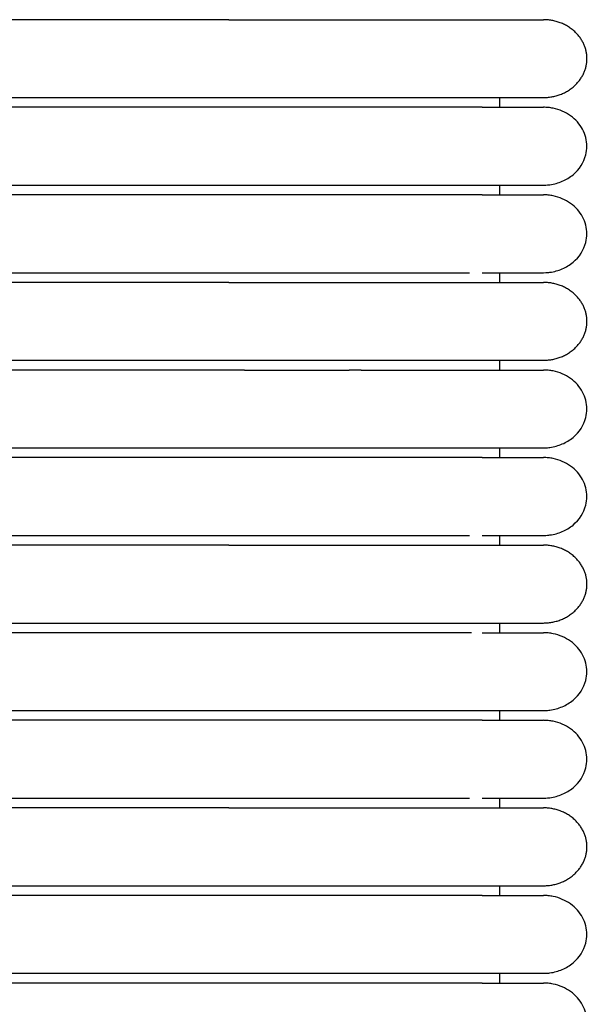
# Model space of a CAD drawing. Header units: millimetres. Extents: x -31695 to -19845, y -5614 to 7253.
# Tile 266 of 432: x -27570 to -27541, y 4860 to 4911. Entities that reach past the tile are written whole.
import ezdxf

# ---------------------------------------------------------------- set-up
doc = ezdxf.new("R2010")
doc.units = ezdxf.units.MM
doc.layers.add('2d', color=7, linetype='Continuous', true_color=0x000000)

msp = doc.modelspace()

# ---------------------------------------------------------------- linework, layer by layer
at = {"layer": '2d', "linetype": 'Continuous', "lineweight": -3}
for points, degree in [([(-27559.349, 4910.88), (-27569.288, 4910.88), (-27579.226, 4910.88)], 2), ([(-27579.226, 4906.82), (-27569.288, 4906.82), (-27559.349, 4906.82)], 2), ([(-27545.226, 4906.313), (-27545.226, 4906.566), (-27545.226, 4906.82)], 2), ([(-27546.155, 4906.312), (-27562.69, 4906.312), (-27579.226, 4906.312)], 2), ([(-27579.226, 4902.253), (-27568.803, 4902.253), (-27558.38, 4902.253)], 2), ([(-27545.226, 4901.745), (-27545.226, 4901.999), (-27545.226, 4902.253)], 2), ([(-27542.959, 4902.253), (-27542.959, 4902.253), (-27542.959, 4902.253), (-27542.96, 4902.253)], 3), ([(-27546.155, 4901.745), (-27562.69, 4901.745), (-27579.226, 4901.745)], 2), ([(-27579.226, 4897.685), (-27569.288, 4897.685), (-27559.349, 4897.685)], 2), ([(-27559.349, 4897.178), (-27569.288, 4897.178), (-27579.226, 4897.178)], 2), ([(-27545.226, 4897.178), (-27545.226, 4897.431), (-27545.226, 4897.685)], 2), ([(-27579.226, 4893.118), (-27569.288, 4893.118), (-27559.349, 4893.118)], 2), ([(-27545.226, 4892.61), (-27545.226, 4892.864), (-27545.226, 4893.118)], 2), ([(-27558.529, 4892.61), (-27568.878, 4892.61), (-27579.226, 4892.61)], 2), ([(-27552.463, 4892.61), (-27552.665, 4892.61), (-27552.869, 4892.61), (-27553.076, 4892.61)], 3), ([(-27579.226, 4888.55), (-27568.945, 4888.55), (-27558.664, 4888.55)], 2), ([(-27545.226, 4888.043), (-27545.226, 4888.297), (-27545.226, 4888.551)], 2), ([(-27546.155, 4888.043), (-27562.69, 4888.043), (-27579.226, 4888.043)], 2), ([(-27579.226, 4883.983), (-27569.288, 4883.983), (-27559.349, 4883.983)], 2), ([(-27545.226, 4883.476), (-27545.226, 4883.729), (-27545.226, 4883.983)], 2), ([(-27559.349, 4883.476), (-27569.288, 4883.476), (-27579.226, 4883.476)], 2), ([(-27579.226, 4879.416), (-27569.288, 4879.416), (-27559.349, 4879.416)], 2), ([(-27545.226, 4878.908), (-27545.226, 4879.162), (-27545.226, 4879.416)], 2), ([(-27546.707, 4878.908), (-27562.967, 4878.908), (-27579.226, 4878.908)], 2), ([(-27579.226, 4874.848), (-27569.288, 4874.848), (-27559.349, 4874.848)], 2), ([(-27545.226, 4874.341), (-27545.226, 4874.595), (-27545.226, 4874.849)], 2), ([(-27546.155, 4874.341), (-27562.69, 4874.341), (-27579.226, 4874.341)], 2), ([(-27579.226, 4870.281), (-27569.288, 4870.281), (-27559.349, 4870.281)], 2), ([(-27545.226, 4869.774), (-27545.226, 4870.027), (-27545.226, 4870.281)], 2), ([(-27559.349, 4869.774), (-27569.288, 4869.774), (-27579.226, 4869.774)], 2), ([(-27579.226, 4865.714), (-27569.288, 4865.714), (-27559.349, 4865.714)], 2), ([(-27545.226, 4865.206), (-27545.226, 4865.46), (-27545.226, 4865.714)], 2), ([(-27546.155, 4865.206), (-27562.69, 4865.206), (-27579.226, 4865.206)], 2), ([(-27579.226, 4861.146), (-27562.69, 4861.146), (-27546.154, 4861.146)], 2), ([(-27545.226, 4860.639), (-27545.226, 4860.893), (-27545.226, 4861.146)], 2), ([(-27546.155, 4860.639), (-27562.69, 4860.639), (-27579.226, 4860.639)], 2)]:
    msp.add_open_spline(points, degree=degree, dxfattribs=at)
for points, weights, knots in [([(-27559.349, 4910.88), (-27553.715, 4910.88), (-27549.732, 4910.88), (-27547.068, 4910.88), (-27546.154, 4910.88)], [1, 0.853553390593, 0.853553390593, 0.853553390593, 0.919067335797], [0, 0, 0, 9.941125, 9.941125, 16.590224, 16.590224, 16.590224]), ([(-27542.96, 4906.82), (-27540.693, 4906.82), (-27540.693, 4908.85), (-27540.693, 4910.88), (-27542.96, 4910.88)], [1, 0.707106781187, 1, 0.707106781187, 1], [0, 0, 0, 1.570796, 1.570796, 3.141593, 3.141593, 3.141593]), ([(-27559.349, 4906.82), (-27553.715, 4906.82), (-27549.732, 4906.82), (-27547.068, 4906.82), (-27546.154, 4906.82)], [1, 0.853553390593, 0.853553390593, 0.853553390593, 0.919067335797], [0, 0, 0, 9.941125, 9.941125, 16.590224, 16.590224, 16.590224]), ([(-27559.349, 4897.178), (-27553.715, 4897.178), (-27549.732, 4897.178), (-27547.068, 4897.178), (-27546.154, 4897.178)], [1, 0.853553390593, 0.853553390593, 0.853553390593, 0.919067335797], [0, 0, 0, 9.941125, 9.941125, 16.590224, 16.590224, 16.590224]), ([(-27542.96, 4893.118), (-27540.693, 4893.118), (-27540.693, 4895.148), (-27540.693, 4897.178), (-27542.96, 4897.178)], [1, 0.707106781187, 1, 0.707106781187, 1], [0, 0, 0, 1.570796, 1.570796, 3.141593, 3.141593, 3.141593]), ([(-27559.349, 4893.118), (-27553.715, 4893.118), (-27549.732, 4893.118), (-27547.068, 4893.118), (-27546.154, 4893.118)], [1, 0.853553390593, 0.853553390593, 0.853553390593, 0.919067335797], [0, 0, 0, 9.941125, 9.941125, 16.590224, 16.590224, 16.590224]), ([(-27559.349, 4883.476), (-27553.715, 4883.476), (-27549.732, 4883.476), (-27547.068, 4883.476), (-27546.154, 4883.476)], [1, 0.853553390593, 0.853553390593, 0.853553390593, 0.919067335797], [0, 0, 0, 9.941125, 9.941125, 16.590224, 16.590224, 16.590224]), ([(-27542.96, 4879.416), (-27540.693, 4879.416), (-27540.693, 4881.446), (-27540.693, 4883.476), (-27542.96, 4883.476)], [1, 0.707106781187, 1, 0.707106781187, 1], [0, 0, 0, 1.570796, 1.570796, 3.141593, 3.141593, 3.141593]), ([(-27559.349, 4879.416), (-27553.715, 4879.416), (-27549.732, 4879.416), (-27547.068, 4879.416), (-27546.154, 4879.416)], [1, 0.853553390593, 0.853553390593, 0.853553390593, 0.919067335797], [0, 0, 0, 9.941125, 9.941125, 16.590224, 16.590224, 16.590224]), ([(-27559.349, 4869.774), (-27553.715, 4869.774), (-27549.732, 4869.774), (-27547.068, 4869.774), (-27546.154, 4869.774)], [1, 0.853553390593, 0.853553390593, 0.853553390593, 0.919067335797], [0, 0, 0, 9.941125, 9.941125, 16.590224, 16.590224, 16.590224]), ([(-27542.96, 4865.714), (-27540.693, 4865.714), (-27540.693, 4867.744), (-27540.693, 4869.774), (-27542.96, 4869.774)], [1, 0.707106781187, 1, 0.707106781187, 1], [0, 0, 0, 1.570796, 1.570796, 3.141593, 3.141593, 3.141593]), ([(-27559.349, 4865.714), (-27553.715, 4865.714), (-27549.732, 4865.714), (-27547.068, 4865.714), (-27546.154, 4865.714)], [1, 0.853553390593, 0.853553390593, 0.853553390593, 0.919067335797], [0, 0, 0, 9.941125, 9.941125, 16.590224, 16.590224, 16.590224])]:
    msp.add_rational_spline(points, weights, degree=2, knots=knots, dxfattribs=at)
for points in [[(-27546.154, 4910.88), (-27542.96, 4910.88), (-27542.96, 4910.88)], [(-27546.154, 4906.82), (-27542.96, 4906.82), (-27542.96, 4906.82)], [(-27546.154, 4897.178), (-27542.96, 4897.178), (-27542.96, 4897.178)], [(-27546.154, 4893.118), (-27542.96, 4893.118), (-27542.96, 4893.118)], [(-27546.154, 4883.476), (-27542.96, 4883.476), (-27542.96, 4883.476)], [(-27546.154, 4879.416), (-27542.96, 4879.416), (-27542.96, 4879.416)], [(-27546.154, 4869.774), (-27542.96, 4869.774), (-27542.96, 4869.774)], [(-27546.154, 4865.714), (-27542.96, 4865.714), (-27542.96, 4865.714)]]:
    msp.add_rational_spline(points, [0.919067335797, 0.951503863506, 1], degree=2, dxfattribs=at)
for points, knots in [([(-27546.155, 4906.313), (-27545.378, 4906.313), (-27544.742, 4906.313), (-27544.25, 4906.313), (-27543.83, 4906.313), (-27543.514, 4906.313), (-27543.301, 4906.313), (-27543.087, 4906.313), (-27542.975, 4906.313), (-27542.96, 4906.313)], [0, 0, 0, 0, 8.649968, 8.649968, 8.649968, 15.950267, 15.950267, 15.950267, 23.144583, 23.144583, 23.144583, 23.144583]), ([(-27542.959, 4902.253), (-27542.771, 4902.259), (-27542.696, 4902.265), (-27542.622, 4902.275), (-27542.398, 4902.306), (-27542.18, 4902.366), (-27541.976, 4902.454), (-27541.772, 4902.541), (-27541.583, 4902.656), (-27541.417, 4902.794), (-27541.086, 4903.07), (-27540.85, 4903.436), (-27540.749, 4903.831), (-27540.674, 4904.127), (-27540.674, 4904.438), (-27540.75, 4904.734), (-27540.825, 4905.03), (-27540.976, 4905.311), (-27541.187, 4905.548), (-27541.399, 4905.786), (-27541.671, 4905.98), (-27541.976, 4906.112), (-27542.129, 4906.177), (-27542.29, 4906.228), (-27542.455, 4906.262), (-27542.538, 4906.278), (-27542.622, 4906.291), (-27542.748, 4906.304), (-27542.79, 4906.307), (-27542.864, 4906.31), (-27542.928, 4906.312), (-27542.96, 4906.313)], [23.445617, 23.445617, 23.445617, 23.445617, 23.445775, 23.445775, 23.445775, 24.046228, 24.046228, 24.046228, 24.647046, 24.647046, 24.647046, 25.861344, 25.861344, 25.861344, 26.766912, 26.766912, 26.766912, 27.671828, 27.671828, 27.671828, 28.577104, 28.577104, 28.577104, 29.026849, 29.026849, 29.026849, 29.26629, 29.26629, 29.386003, 29.386003, 29.475729, 29.475729, 29.475729, 29.475729]), ([(-27558.38, 4902.253), (-27558.247, 4902.253), (-27558.113, 4902.253), (-27557.98, 4902.253), (-27557.752, 4902.253), (-27557.525, 4902.253), (-27557.298, 4902.253), (-27557.071, 4902.253), (-27556.845, 4902.253), (-27556.62, 4902.253), (-27556.395, 4902.253), (-27556.171, 4902.253), (-27555.948, 4902.253), (-27555.726, 4902.253), (-27555.504, 4902.253), (-27555.284, 4902.253), (-27555.257, 4902.253), (-27555.229, 4902.253), (-27555.12, 4902.253), (-27555.065, 4902.253), (-27555.01, 4902.253), (-27554.956, 4902.253), (-27554.847, 4902.253), (-27554.738, 4902.253), (-27554.63, 4902.253), (-27554.413, 4902.253), (-27554.199, 4902.253), (-27553.987, 4902.253), (-27553.774, 4902.253), (-27553.565, 4902.253), (-27553.359, 4902.253), (-27553.153, 4902.253), (-27552.951, 4902.253), (-27552.752, 4902.253), (-27552.553, 4902.253), (-27552.358, 4902.253), (-27552.167, 4902.253), (-27551.976, 4902.253), (-27551.788, 4902.253), (-27551.605, 4902.253), (-27551.421, 4902.253), (-27551.242, 4902.253), (-27551.066, 4902.253), (-27550.891, 4902.253), (-27550.719, 4902.253), (-27550.552, 4902.253), (-27550.385, 4902.253), (-27550.222, 4902.253), (-27550.063, 4902.253), (-27549.906, 4902.253), (-27549.751, 4902.253), (-27549.548, 4902.253), (-27549.53, 4902.253), (-27549.513, 4902.253), (-27549.391, 4902.253), (-27549.356, 4902.253), (-27549.322, 4902.253), (-27549.185, 4902.253), (-27549.151, 4902.253), (-27549.117, 4902.253), (-27548.982, 4902.253), (-27548.949, 4902.253), (-27548.916, 4902.253), (-27548.784, 4902.253), (-27548.719, 4902.253), (-27548.654, 4902.253), (-27548.59, 4902.253), (-27548.526, 4902.253), (-27548.463, 4902.253), (-27548.401, 4902.253), (-27548.339, 4902.253), (-27548.277, 4902.253), (-27548.216, 4902.253), (-27548.186, 4902.253), (-27548.156, 4902.253), (-27548.037, 4902.253), (-27547.977, 4902.253), (-27547.919, 4902.253), (-27547.862, 4902.253), (-27547.805, 4902.253), (-27547.748, 4902.253), (-27547.646, 4902.253), (-27547.645, 4902.253), (-27547.643, 4902.253), (-27547.529, 4902.253), (-27547.503, 4902.253), (-27547.476, 4902.253), (-27547.372, 4902.253), (-27547.359, 4902.253), (-27547.346, 4902.253), (-27547.22, 4902.253), (-27547.208, 4902.253), (-27547.195, 4902.253), (-27547.075, 4902.253), (-27547.063, 4902.253), (-27547.051, 4902.253), (-27546.936, 4902.253), (-27546.93, 4902.253), (-27546.925, 4902.253), (-27546.81, 4902.253), (-27546.587, 4902.253), (-27546.395, 4902.253), (-27546.154, 4902.253)], [2.614507, 2.614507, 2.614507, 2.614507, 2.969128, 2.969128, 2.969128, 3.575823, 3.575823, 3.575823, 4.183518, 4.183518, 4.183518, 4.792107, 4.792107, 4.792107, 5.4015, 5.4015, 5.4015, 5.55395, 5.55395, 5.55395, 5.706445, 5.706445, 5.706445, 6.011577, 6.011577, 6.011577, 6.622424, 6.622424, 6.622424, 7.232386, 7.232386, 7.232386, 7.836703, 7.836703, 7.836703, 8.435689, 8.435689, 8.435689, 9.029405, 9.029405, 9.029405, 9.617782, 9.617782, 9.617782, 10.200699, 10.200699, 10.200699, 10.777946, 10.777946, 10.777946, 11.416265, 11.416265, 11.416265, 11.617951, 11.617951, 11.617951, 11.888494, 11.888494, 11.888494, 12.160852, 12.160852, 12.160852, 12.434976, 12.434976, 12.434976, 12.710825, 12.710825, 12.710825, 12.988358, 12.988358, 12.988358, 13.267535, 13.267535, 13.267535, 13.548326, 13.548326, 13.548326, 13.830708, 13.830708, 13.830708, 14.1948, 14.1948, 14.1948, 14.400162, 14.400162, 14.400162, 14.687209, 14.687209, 14.687209, 14.975798, 14.975798, 14.975798, 15.265933, 15.265933, 15.265933, 15.557628, 15.557628, 15.557628, 15.837118, 15.837118, 15.837118, 17.360492, 17.360492, 17.360492, 17.360492]), ([(-27546.154, 4902.253), (-27545.38, 4902.253), (-27544.743, 4902.253), (-27544.249, 4902.253), (-27543.83, 4902.253), (-27543.514, 4902.253), (-27543.3, 4902.253), (-27543.087, 4902.253), (-27542.975, 4902.253), (-27542.96, 4902.253)], [0, 0, 0, 0, 8.585632, 8.585632, 8.585632, 15.831632, 15.831632, 15.831632, 22.972437, 22.972437, 22.972437, 22.972437]), ([(-27546.155, 4901.745), (-27545.378, 4901.745), (-27544.742, 4901.745), (-27544.25, 4901.745), (-27543.83, 4901.745), (-27543.514, 4901.745), (-27543.301, 4901.745), (-27543.087, 4901.745), (-27542.975, 4901.745), (-27542.96, 4901.745)], [0, 0, 0, 0, 8.649968, 8.649968, 8.649968, 15.950267, 15.950267, 15.950267, 23.144583, 23.144583, 23.144583, 23.144583]), ([(-27542.959, 4897.685), (-27542.771, 4897.691), (-27542.696, 4897.698), (-27542.622, 4897.708), (-27542.398, 4897.738), (-27542.18, 4897.799), (-27541.976, 4897.886), (-27541.772, 4897.974), (-27541.583, 4898.089), (-27541.417, 4898.227), (-27541.086, 4898.502), (-27540.85, 4898.869), (-27540.749, 4899.263), (-27540.674, 4899.559), (-27540.674, 4899.871), (-27540.75, 4900.167), (-27540.825, 4900.463), (-27540.976, 4900.744), (-27541.187, 4900.981), (-27541.399, 4901.218), (-27541.671, 4901.412), (-27541.976, 4901.544), (-27542.129, 4901.61), (-27542.29, 4901.66), (-27542.455, 4901.694), (-27542.538, 4901.711), (-27542.622, 4901.724), (-27542.748, 4901.737), (-27542.79, 4901.74), (-27542.864, 4901.743), (-27542.928, 4901.744), (-27542.96, 4901.745)], [23.445641, 23.445641, 23.445641, 23.445641, 23.445783, 23.445783, 23.445783, 24.046235, 24.046235, 24.046235, 24.647052, 24.647052, 24.647052, 25.861349, 25.861349, 25.861349, 26.766916, 26.766916, 26.766916, 27.671831, 27.671831, 27.671831, 28.577105, 28.577105, 28.577105, 29.026849, 29.026849, 29.026849, 29.26629, 29.26629, 29.386004, 29.386004, 29.475729, 29.475729, 29.475729, 29.475729]), ([(-27559.349, 4897.685), (-27559.121, 4897.685), (-27558.891, 4897.685), (-27558.664, 4897.685), (-27558.436, 4897.685), (-27558.208, 4897.685), (-27557.98, 4897.685), (-27557.752, 4897.685), (-27557.525, 4897.685), (-27557.298, 4897.685), (-27557.071, 4897.685), (-27556.845, 4897.685), (-27556.62, 4897.685), (-27556.395, 4897.685), (-27556.171, 4897.685), (-27555.948, 4897.685), (-27555.726, 4897.685), (-27555.504, 4897.685), (-27555.284, 4897.685), (-27555.257, 4897.685), (-27555.229, 4897.685), (-27555.12, 4897.685), (-27555.065, 4897.685), (-27555.01, 4897.685), (-27554.956, 4897.685), (-27554.847, 4897.685), (-27554.738, 4897.685), (-27554.63, 4897.685), (-27554.413, 4897.685), (-27554.199, 4897.685), (-27553.987, 4897.685), (-27553.774, 4897.685), (-27553.565, 4897.685), (-27553.359, 4897.685), (-27553.153, 4897.685), (-27552.951, 4897.685), (-27552.752, 4897.685), (-27552.553, 4897.685), (-27552.358, 4897.685), (-27552.167, 4897.685), (-27551.976, 4897.685), (-27551.788, 4897.685), (-27551.605, 4897.685), (-27551.421, 4897.685), (-27551.242, 4897.685), (-27551.066, 4897.685), (-27550.891, 4897.685), (-27550.719, 4897.685), (-27550.552, 4897.685), (-27550.385, 4897.685), (-27550.222, 4897.685), (-27550.063, 4897.685), (-27549.905, 4897.685), (-27549.751, 4897.685), (-27549.548, 4897.685), (-27549.53, 4897.685), (-27549.513, 4897.685), (-27549.391, 4897.685), (-27549.356, 4897.685), (-27549.322, 4897.685), (-27549.185, 4897.685), (-27549.151, 4897.685), (-27549.117, 4897.685), (-27548.982, 4897.685), (-27548.949, 4897.685), (-27548.916, 4897.685), (-27548.784, 4897.685), (-27548.719, 4897.685), (-27548.654, 4897.685), (-27548.59, 4897.685), (-27548.526, 4897.685), (-27548.463, 4897.685), (-27548.401, 4897.685), (-27548.339, 4897.685), (-27548.277, 4897.685), (-27548.216, 4897.685), (-27548.186, 4897.685), (-27548.156, 4897.685), (-27548.037, 4897.685), (-27547.977, 4897.685), (-27547.919, 4897.685), (-27547.862, 4897.685), (-27547.805, 4897.685), (-27547.748, 4897.685), (-27546.808, 4897.685)], [0, 0, 0, 0, 0.688874, 0.688874, 0.688874, 1.379115, 1.379115, 1.379115, 2.070613, 2.070613, 2.070613, 2.763252, 2.763252, 2.763252, 3.45691, 3.45691, 3.45691, 4.151484, 4.151484, 4.151484, 4.325243, 4.325243, 4.325243, 4.499054, 4.499054, 4.499054, 4.846837, 4.846837, 4.846837, 5.543068, 5.543068, 5.543068, 6.238291, 6.238291, 6.238291, 6.927079, 6.927079, 6.927079, 7.609792, 7.609792, 7.609792, 8.286498, 8.286498, 8.286498, 8.957118, 8.957118, 8.957118, 9.621515, 9.621515, 9.621515, 10.27945, 10.27945, 10.27945, 11.006992, 11.006992, 11.006992, 11.23687, 11.23687, 11.23687, 11.54523, 11.54523, 11.54523, 11.855658, 11.855658, 11.855658, 12.168099, 12.168099, 12.168099, 12.482506, 12.482506, 12.482506, 12.798833, 12.798833, 12.798833, 13.117033, 13.117033, 13.117033, 13.437073, 13.437073, 13.437073, 13.758926, 13.758926, 13.758926, 14.082568, 14.082568, 14.082568, 14.082568]), ([(-27546.154, 4897.685), (-27545.38, 4897.685), (-27544.743, 4897.685), (-27544.249, 4897.685), (-27543.83, 4897.685), (-27543.514, 4897.685), (-27543.3, 4897.685), (-27543.087, 4897.685), (-27542.975, 4897.685), (-27542.96, 4897.685)], [0, 0, 0, 0, 8.585633, 8.585633, 8.585633, 15.831633, 15.831633, 15.831633, 22.972439, 22.972439, 22.972439, 22.972439]), ([(-27558.529, 4892.61), (-27558.346, 4892.61), (-27557.935, 4892.61), (-27557.297, 4892.61), (-27556.619, 4892.61), (-27555.947, 4892.61), (-27555.477, 4892.61), (-27555.202, 4892.61), (-27555.092, 4892.61), (-27554.901, 4892.61), (-27554.521, 4892.61), (-27554.199, 4892.61), (-27553.774, 4892.61), (-27553.468, 4892.61), (-27553.169, 4892.61), (-27553.075, 4892.61)], [1.574462, 1.574462, 1.574462, 1.574462, 1.615517, 1.6666785, 1.7178401, 1.7690017, 1.8201632, 1.8265584, 1.8329536, 1.845744, 1.8713248, 1.9224864, 1.9224864, 1.9738461, 1.9976505, 1.9976505, 1.9976505, 1.9976505]), ([(-27552.463, 4892.61), (-27552.363, 4892.61), (-27552.072, 4892.61), (-27551.601, 4892.61), (-27551.062, 4892.61), (-27550.548, 4892.61), (-27550.059, 4892.61), (-27549.751, 4892.61), (-27549.599, 4892.61), (-27549.595, 4892.61), (-27549.586, 4892.61), (-27549.57, 4892.61), (-27549.54, 4892.61), (-27549.478, 4892.61), (-27549.391, 4892.61), (-27549.305, 4892.61), (-27549.245, 4892.61), (-27549.211, 4892.61), (-27549.16, 4892.61), (-27549.083, 4892.61), (-27548.983, 4892.61), (-27548.9, 4892.61), (-27548.834, 4892.61), (-27548.735, 4892.61), (-27548.59, 4892.61), (-27548.401, 4892.61), (-27548.247, 4892.61), (-27548.126, 4892.61), (-27548.007, 4892.61), (-27547.862, 4892.61), (-27547.735, 4892.61), (-27547.664, 4892.61), (-27547.647, 4892.61), (-27547.64, 4892.61), (-27547.628, 4892.61), (-27547.611, 4892.61), (-27547.59, 4892.61), (-27547.563, 4892.61), (-27547.516, 4892.61), (-27547.45, 4892.61), (-27547.385, 4892.61), (-27547.334, 4892.61), (-27547.283, 4892.61), (-27547.233, 4892.61), (-27547.19, 4892.61), (-27547.168, 4892.61), (-27547.156, 4892.61), (-27547.126, 4892.61), (-27547.087, 4892.61), (-27547.04, 4892.61), (-27547.011, 4892.61), (-27546.991, 4892.61), (-27546.979, 4892.61), (-27546.962, 4892.61), (-27546.942, 4892.61), (-27546.919, 4892.61), (-27546.905, 4892.61), (-27546.894, 4892.61), (-27546.883, 4892.61), (-27546.872, 4892.61), (-27546.861, 4892.61), (-27546.853, 4892.61), (-27546.845, 4892.61), (-27546.838, 4892.61), (-27546.833, 4892.61), (-27546.827, 4892.61), (-27546.822, 4892.61), (-27546.818, 4892.61), (-27546.816, 4892.61), (-27546.813, 4892.61), (-27546.44, 4892.61), (-27546.155, 4892.61), (-27545.723, 4892.61)], [2.050395, 2.050395, 2.050395, 2.050395, 2.0765655, 2.1279253, 2.179285, 2.2306447, 2.2820044, 2.3333642, 2.3333642, 2.3341195, 2.3348749, 2.3363856, 2.339407, 2.3454498, 2.3575355, 2.3696211, 2.3756639, 2.3786854, 2.3817068, 2.3937924, 2.4058781, 2.4179637, 2.4240066, 2.4300494, 2.4542207, 2.478392, 2.5025633, 2.514649, 2.5267346, 2.5509059, 2.5750772, 2.5811201, 2.5818754, 2.5826308, 2.5841415, 2.5871629, 2.5901843, 2.5932057, 2.5992485, 2.6113342, 2.6234198, 2.6294627, 2.6355055, 2.6475912, 2.653634, 2.6566554, 2.6581661, 2.6596768, 2.6717625, 2.6778053, 2.6838481, 2.6868695, 2.6883802, 2.6898909, 2.6959338, 2.6989552, 2.7019766, 2.7034873, 2.704998, 2.7080194, 2.7095301, 2.7110408, 2.7125515, 2.7140622, 2.7148176, 2.715573, 2.7170837, 2.7174613, 2.717839, 2.7185944, 2.718972, 2.9271344, 2.9271344, 2.9271344, 2.9271344]), ([(-27545.723, 4892.61), (-27545.139, 4892.61), (-27544.648, 4892.61), (-27544.25, 4892.61), (-27543.83, 4892.61), (-27543.514, 4892.61), (-27543.301, 4892.61), (-27543.087, 4892.61), (-27542.975, 4892.61), (-27542.96, 4892.61)], [1.624632, 1.624632, 1.624632, 1.624632, 8.625614, 8.625614, 8.625614, 15.938179, 15.938179, 15.938179, 23.144583, 23.144583, 23.144583, 23.144583]), ([(-27542.959, 4888.551), (-27542.771, 4888.556), (-27542.696, 4888.563), (-27542.622, 4888.573), (-27542.398, 4888.603), (-27542.18, 4888.664), (-27541.976, 4888.752), (-27541.772, 4888.839), (-27541.583, 4888.954), (-27541.417, 4889.092), (-27541.086, 4889.368), (-27540.85, 4889.734), (-27540.749, 4890.129), (-27540.674, 4890.425), (-27540.674, 4890.736), (-27540.75, 4891.032), (-27540.825, 4891.328), (-27540.976, 4891.609), (-27541.187, 4891.846), (-27541.399, 4892.084), (-27541.671, 4892.278), (-27541.976, 4892.409), (-27542.129, 4892.475), (-27542.29, 4892.526), (-27542.455, 4892.56), (-27542.538, 4892.576), (-27542.622, 4892.589), (-27542.748, 4892.602), (-27542.79, 4892.605), (-27542.864, 4892.608), (-27542.928, 4892.61), (-27542.96, 4892.61)], [23.445284, 23.445284, 23.445284, 23.445284, 23.445664, 23.445664, 23.445664, 24.046128, 24.046128, 24.046128, 24.646957, 24.646957, 24.646957, 25.861278, 25.861278, 25.861278, 26.766862, 26.766862, 26.766862, 27.671795, 27.671795, 27.671795, 28.577088, 28.577088, 28.577088, 29.02684, 29.02684, 29.02684, 29.266286, 29.266286, 29.386001, 29.386001, 29.475729, 29.475729, 29.475729, 29.475729]), ([(-27558.664, 4888.551), (-27558.436, 4888.551), (-27558.208, 4888.551), (-27557.98, 4888.551), (-27557.752, 4888.551), (-27557.525, 4888.551), (-27557.298, 4888.551), (-27557.071, 4888.551), (-27556.845, 4888.551), (-27556.62, 4888.551), (-27556.395, 4888.551), (-27556.171, 4888.551), (-27555.948, 4888.551), (-27555.726, 4888.551), (-27555.504, 4888.551), (-27555.284, 4888.551), (-27555.257, 4888.551), (-27555.229, 4888.551), (-27555.12, 4888.551), (-27555.065, 4888.551), (-27555.01, 4888.551), (-27554.956, 4888.551), (-27554.847, 4888.551), (-27554.738, 4888.551), (-27554.63, 4888.551), (-27554.413, 4888.551), (-27554.199, 4888.551), (-27553.987, 4888.551), (-27553.774, 4888.551), (-27553.565, 4888.551), (-27553.359, 4888.551), (-27553.153, 4888.551), (-27552.951, 4888.551), (-27552.715, 4888.551)], [2.363536, 2.363536, 2.363536, 2.363536, 2.973229, 2.973229, 2.973229, 3.584035, 3.584035, 3.584035, 4.195847, 4.195847, 4.195847, 4.808559, 4.808559, 4.808559, 5.42208, 5.42208, 5.42208, 5.575563, 5.575563, 5.575563, 5.729092, 5.729092, 5.729092, 6.036291, 6.036291, 6.036291, 6.651276, 6.651276, 6.651276, 7.26537, 7.26537, 7.26537, 7.873781, 7.873781, 7.873781, 7.873781]), ([(-27552.715, 4888.551), (-27552.529, 4888.551), (-27552.347, 4888.551), (-27552.167, 4888.551), (-27551.976, 4888.551), (-27551.788, 4888.551), (-27551.605, 4888.551), (-27551.421, 4888.551), (-27551.242, 4888.551), (-27551.066, 4888.551), (-27550.891, 4888.551), (-27550.719, 4888.551), (-27550.552, 4888.551), (-27550.385, 4888.551), (-27550.222, 4888.551), (-27550.063, 4888.551), (-27549.905, 4888.551), (-27549.751, 4888.551), (-27549.548, 4888.551), (-27549.53, 4888.551), (-27549.513, 4888.551), (-27549.391, 4888.551), (-27549.356, 4888.551), (-27549.322, 4888.551), (-27549.185, 4888.551), (-27549.151, 4888.551), (-27549.117, 4888.551), (-27548.982, 4888.551), (-27548.949, 4888.551), (-27548.916, 4888.551), (-27548.784, 4888.551), (-27548.719, 4888.551), (-27548.654, 4888.551), (-27548.59, 4888.551), (-27548.526, 4888.551), (-27548.463, 4888.551), (-27548.401, 4888.551), (-27548.339, 4888.551), (-27548.277, 4888.551), (-27548.216, 4888.551), (-27548.186, 4888.551), (-27548.156, 4888.551), (-27548.037, 4888.551), (-27547.977, 4888.551), (-27547.919, 4888.551), (-27547.862, 4888.551), (-27547.805, 4888.551), (-27547.748, 4888.551), (-27547.646, 4888.551), (-27547.645, 4888.551), (-27547.643, 4888.551), (-27547.529, 4888.551), (-27547.503, 4888.551), (-27547.476, 4888.551), (-27547.372, 4888.551), (-27547.359, 4888.551), (-27547.346, 4888.551), (-27547.22, 4888.551), (-27547.208, 4888.551), (-27547.195, 4888.551), (-27547.075, 4888.551), (-27547.063, 4888.551), (-27547.051, 4888.551), (-27546.936, 4888.551), (-27546.93, 4888.551), (-27546.925, 4888.551), (-27546.81, 4888.551), (-27546.527, 4888.551), (-27546.294, 4888.551), (-27546.154, 4888.55)], [7.873781, 7.873781, 7.873781, 7.873781, 8.435688, 8.435688, 8.435688, 9.029405, 9.029405, 9.029405, 9.617782, 9.617782, 9.617782, 10.200698, 10.200698, 10.200698, 10.777946, 10.777946, 10.777946, 11.416264, 11.416264, 11.416264, 11.61795, 11.61795, 11.61795, 11.888493, 11.888493, 11.888493, 12.160851, 12.160851, 12.160851, 12.434976, 12.434976, 12.434976, 12.710825, 12.710825, 12.710825, 12.988358, 12.988358, 12.988358, 13.267535, 13.267535, 13.267535, 13.548326, 13.548326, 13.548326, 13.830708, 13.830708, 13.830708, 14.194799, 14.194799, 14.194799, 14.400161, 14.400161, 14.400161, 14.687208, 14.687208, 14.687208, 14.975797, 14.975797, 14.975797, 15.265933, 15.265933, 15.265933, 15.557627, 15.557627, 15.557627, 15.837117, 15.837117, 15.837117, 17.768981, 17.768981, 17.768981, 17.768981]), ([(-27546.154, 4888.551), (-27545.38, 4888.551), (-27544.743, 4888.551), (-27544.249, 4888.551), (-27543.83, 4888.551), (-27543.514, 4888.551), (-27543.3, 4888.551), (-27543.087, 4888.551), (-27542.975, 4888.551), (-27542.96, 4888.551)], [0, 0, 0, 0, 8.585634, 8.585634, 8.585634, 15.831635, 15.831635, 15.831635, 22.972442, 22.972442, 22.972442, 22.972442]), ([(-27546.155, 4888.043), (-27545.378, 4888.043), (-27544.742, 4888.043), (-27544.25, 4888.043), (-27543.83, 4888.043), (-27543.514, 4888.043), (-27543.301, 4888.043), (-27543.087, 4888.043), (-27542.975, 4888.043), (-27542.96, 4888.043)], [0, 0, 0, 0, 8.649968, 8.649968, 8.649968, 15.950267, 15.950267, 15.950267, 23.144583, 23.144583, 23.144583, 23.144583]), ([(-27542.959, 4883.983), (-27542.771, 4883.989), (-27542.696, 4883.996), (-27542.622, 4884.006), (-27542.398, 4884.036), (-27542.18, 4884.097), (-27541.976, 4884.184), (-27541.772, 4884.272), (-27541.583, 4884.387), (-27541.417, 4884.525), (-27541.086, 4884.8), (-27540.85, 4885.167), (-27540.749, 4885.561), (-27540.674, 4885.857), (-27540.674, 4886.169), (-27540.75, 4886.465), (-27540.825, 4886.761), (-27540.976, 4887.041), (-27541.187, 4887.279), (-27541.399, 4887.516), (-27541.671, 4887.71), (-27541.976, 4887.842), (-27542.129, 4887.908), (-27542.29, 4887.958), (-27542.455, 4887.992), (-27542.538, 4888.009), (-27542.622, 4888.022), (-27542.748, 4888.035), (-27542.79, 4888.038), (-27542.864, 4888.041), (-27542.928, 4888.042), (-27542.96, 4888.043)], [23.445584, 23.445584, 23.445584, 23.445584, 23.445764, 23.445764, 23.445764, 24.046217, 24.046217, 24.046217, 24.647037, 24.647037, 24.647037, 25.861338, 25.861338, 25.861338, 26.766907, 26.766907, 26.766907, 27.671825, 27.671825, 27.671825, 28.577102, 28.577102, 28.577102, 29.026848, 29.026848, 29.026848, 29.266289, 29.266289, 29.386003, 29.386003, 29.475729, 29.475729, 29.475729, 29.475729]), ([(-27559.349, 4883.983), (-27559.121, 4883.983), (-27558.891, 4883.983), (-27558.664, 4883.983), (-27558.436, 4883.983), (-27558.208, 4883.983), (-27557.98, 4883.983), (-27557.752, 4883.983), (-27557.525, 4883.983), (-27557.298, 4883.983), (-27557.071, 4883.983), (-27556.845, 4883.983), (-27556.62, 4883.983), (-27556.395, 4883.983), (-27556.171, 4883.983), (-27555.948, 4883.983), (-27555.726, 4883.983), (-27555.504, 4883.983), (-27555.284, 4883.983), (-27555.257, 4883.983), (-27555.229, 4883.983), (-27555.12, 4883.983), (-27555.065, 4883.983), (-27555.01, 4883.983), (-27554.956, 4883.983), (-27554.847, 4883.983), (-27554.738, 4883.983), (-27554.63, 4883.983), (-27554.413, 4883.983), (-27554.199, 4883.983), (-27553.987, 4883.983), (-27553.774, 4883.983), (-27553.565, 4883.983), (-27553.359, 4883.983), (-27553.153, 4883.983), (-27552.951, 4883.983), (-27552.752, 4883.983), (-27552.553, 4883.983), (-27552.358, 4883.983), (-27552.167, 4883.983), (-27551.977, 4883.983), (-27551.789, 4883.983), (-27551.605, 4883.983), (-27551.421, 4883.983), (-27551.242, 4883.983), (-27551.066, 4883.983), (-27550.891, 4883.983), (-27550.719, 4883.983), (-27550.552, 4883.983), (-27550.386, 4883.983), (-27550.223, 4883.983), (-27550.063, 4883.983), (-27549.906, 4883.983), (-27549.751, 4883.983), (-27549.548, 4883.983), (-27549.53, 4883.983), (-27549.513, 4883.983), (-27549.391, 4883.983), (-27549.356, 4883.983), (-27549.322, 4883.983), (-27549.185, 4883.983), (-27549.151, 4883.983), (-27549.117, 4883.983), (-27548.982, 4883.983), (-27548.949, 4883.983), (-27548.916, 4883.983), (-27548.784, 4883.983), (-27548.719, 4883.983), (-27548.654, 4883.983), (-27548.59, 4883.983), (-27548.526, 4883.983), (-27548.463, 4883.983), (-27548.401, 4883.983), (-27548.339, 4883.983), (-27548.277, 4883.983), (-27548.216, 4883.983), (-27548.186, 4883.983), (-27548.156, 4883.983), (-27548.037, 4883.983), (-27547.977, 4883.983), (-27547.919, 4883.983), (-27547.862, 4883.983), (-27547.805, 4883.983), (-27547.748, 4883.983), (-27546.808, 4883.983)], [0, 0, 0, 0, 0.688874, 0.688874, 0.688874, 1.379115, 1.379115, 1.379115, 2.070614, 2.070614, 2.070614, 2.763252, 2.763252, 2.763252, 3.45691, 3.45691, 3.45691, 4.151484, 4.151484, 4.151484, 4.325243, 4.325243, 4.325243, 4.499055, 4.499055, 4.499055, 4.846838, 4.846838, 4.846838, 5.543069, 5.543069, 5.543069, 6.238291, 6.238291, 6.238291, 6.927079, 6.927079, 6.927079, 7.609793, 7.609793, 7.609793, 8.286498, 8.286498, 8.286498, 8.957119, 8.957119, 8.957119, 9.621516, 9.621516, 9.621516, 10.279451, 10.279451, 10.279451, 11.006993, 11.006993, 11.006993, 11.236871, 11.236871, 11.236871, 11.545231, 11.545231, 11.545231, 11.855659, 11.855659, 11.855659, 12.1681, 12.1681, 12.1681, 12.482508, 12.482508, 12.482508, 12.798834, 12.798834, 12.798834, 13.117034, 13.117034, 13.117034, 13.437074, 13.437074, 13.437074, 13.758928, 13.758928, 13.758928, 14.082569, 14.082569, 14.082569, 14.082569]), ([(-27546.154, 4883.983), (-27545.38, 4883.983), (-27544.743, 4883.983), (-27544.249, 4883.983), (-27543.83, 4883.983), (-27543.514, 4883.983), (-27543.3, 4883.983), (-27543.087, 4883.983), (-27542.975, 4883.983), (-27542.96, 4883.983)], [0, 0, 0, 0, 8.585635, 8.585635, 8.585635, 15.831637, 15.831637, 15.831637, 22.972444, 22.972444, 22.972444, 22.972444]), ([(-27546.151, 4878.908), (-27545.376, 4878.908), (-27544.741, 4878.908), (-27544.25, 4878.908), (-27543.83, 4878.908), (-27543.514, 4878.908), (-27543.301, 4878.908), (-27543.087, 4878.908), (-27542.975, 4878.908), (-27542.96, 4878.908)], [0.012636, 0.012636, 0.012636, 0.012636, 8.649792, 8.649792, 8.649792, 15.95018, 15.95018, 15.95018, 23.144583, 23.144583, 23.144583, 23.144583]), ([(-27542.959, 4874.849), (-27542.771, 4874.854), (-27542.696, 4874.861), (-27542.622, 4874.871), (-27542.398, 4874.901), (-27542.18, 4874.962), (-27541.976, 4875.05), (-27541.772, 4875.137), (-27541.583, 4875.252), (-27541.417, 4875.39), (-27541.086, 4875.666), (-27540.85, 4876.032), (-27540.749, 4876.426), (-27540.674, 4876.723), (-27540.674, 4877.034), (-27540.75, 4877.33), (-27540.825, 4877.626), (-27540.976, 4877.907), (-27541.187, 4878.144), (-27541.399, 4878.382), (-27541.671, 4878.576), (-27541.976, 4878.707), (-27542.129, 4878.773), (-27542.29, 4878.824), (-27542.455, 4878.857), (-27542.538, 4878.874), (-27542.622, 4878.887), (-27542.748, 4878.9), (-27542.79, 4878.903), (-27542.864, 4878.906), (-27542.928, 4878.908), (-27542.96, 4878.908)], [23.445563, 23.445563, 23.445563, 23.445563, 23.445757, 23.445757, 23.445757, 24.046211, 24.046211, 24.046211, 24.647031, 24.647031, 24.647031, 25.861333, 25.861333, 25.861333, 26.766904, 26.766904, 26.766904, 27.671823, 27.671823, 27.671823, 28.577101, 28.577101, 28.577101, 29.026847, 29.026847, 29.026847, 29.266289, 29.266289, 29.386003, 29.386003, 29.475728, 29.475728, 29.475728, 29.475728]), ([(-27559.349, 4874.849), (-27559.121, 4874.849), (-27558.891, 4874.849), (-27558.664, 4874.849), (-27558.436, 4874.849), (-27558.208, 4874.849), (-27557.98, 4874.849), (-27557.752, 4874.849), (-27557.525, 4874.849), (-27557.298, 4874.849), (-27557.071, 4874.849), (-27556.845, 4874.849), (-27556.62, 4874.849), (-27556.395, 4874.849), (-27556.171, 4874.849), (-27555.948, 4874.849), (-27555.726, 4874.849), (-27555.504, 4874.849), (-27555.284, 4874.849), (-27555.257, 4874.849), (-27555.229, 4874.849), (-27555.12, 4874.849), (-27555.065, 4874.849), (-27555.01, 4874.849), (-27554.956, 4874.849), (-27554.847, 4874.849), (-27554.738, 4874.849), (-27554.63, 4874.849), (-27554.413, 4874.849), (-27554.199, 4874.849), (-27553.987, 4874.849), (-27553.774, 4874.849), (-27553.565, 4874.849), (-27553.359, 4874.849), (-27553.153, 4874.849), (-27552.951, 4874.849), (-27552.752, 4874.849), (-27552.553, 4874.849), (-27552.358, 4874.849), (-27552.167, 4874.849), (-27551.976, 4874.849), (-27551.788, 4874.849), (-27551.605, 4874.849), (-27551.421, 4874.849), (-27551.242, 4874.849), (-27551.066, 4874.849), (-27550.891, 4874.849), (-27550.719, 4874.849), (-27550.552, 4874.849), (-27550.386, 4874.849), (-27550.223, 4874.849), (-27550.063, 4874.849), (-27549.906, 4874.849), (-27549.751, 4874.849), (-27549.548, 4874.849), (-27549.53, 4874.849), (-27549.513, 4874.849), (-27549.391, 4874.849), (-27549.356, 4874.849), (-27549.322, 4874.849), (-27549.185, 4874.849), (-27549.151, 4874.849), (-27549.117, 4874.849), (-27548.982, 4874.849), (-27548.949, 4874.849), (-27548.916, 4874.849), (-27548.784, 4874.849), (-27548.719, 4874.849), (-27548.654, 4874.849), (-27548.59, 4874.849), (-27548.526, 4874.849), (-27548.463, 4874.849), (-27548.401, 4874.849), (-27548.339, 4874.849), (-27548.277, 4874.849), (-27548.216, 4874.849), (-27548.186, 4874.849), (-27548.156, 4874.849), (-27548.037, 4874.849), (-27547.977, 4874.849), (-27547.919, 4874.849), (-27547.862, 4874.849), (-27547.805, 4874.849), (-27547.748, 4874.849), (-27547.646, 4874.849), (-27547.645, 4874.849), (-27547.643, 4874.849), (-27547.529, 4874.849), (-27547.503, 4874.849), (-27547.476, 4874.849), (-27547.372, 4874.849), (-27547.359, 4874.849), (-27547.346, 4874.849), (-27547.22, 4874.849), (-27547.208, 4874.849), (-27547.195, 4874.849), (-27547.075, 4874.849), (-27547.063, 4874.849), (-27547.051, 4874.849), (-27546.936, 4874.849), (-27546.93, 4874.849), (-27546.925, 4874.849), (-27546.81, 4874.849), (-27546.606, 4874.849), (-27546.429, 4874.849), (-27546.154, 4874.849)], [0, 0, 0, 0, 0.604392, 0.604392, 0.604392, 1.209983, 1.209983, 1.209983, 1.816678, 1.816678, 1.816678, 2.424373, 2.424373, 2.424373, 3.032962, 3.032962, 3.032962, 3.642355, 3.642355, 3.642355, 3.794805, 3.794805, 3.794805, 3.947301, 3.947301, 3.947301, 4.252432, 4.252432, 4.252432, 4.863279, 4.863279, 4.863279, 5.473241, 5.473241, 5.473241, 6.077558, 6.077558, 6.077558, 6.676545, 6.676545, 6.676545, 7.270261, 7.270261, 7.270261, 7.858638, 7.858638, 7.858638, 8.441554, 8.441554, 8.441554, 9.018802, 9.018802, 9.018802, 9.65712, 9.65712, 9.65712, 9.858806, 9.858806, 9.858806, 10.129349, 10.129349, 10.129349, 10.401707, 10.401707, 10.401707, 10.675832, 10.675832, 10.675832, 10.951681, 10.951681, 10.951681, 11.229214, 11.229214, 11.229214, 11.508391, 11.508391, 11.508391, 11.789181, 11.789181, 11.789181, 12.071564, 12.071564, 12.071564, 12.435655, 12.435655, 12.435655, 12.641017, 12.641017, 12.641017, 12.928064, 12.928064, 12.928064, 13.216653, 13.216653, 13.216653, 13.506789, 13.506789, 13.506789, 13.798483, 13.798483, 13.798483, 14.077973, 14.077973, 14.077973, 15.470899, 15.470899, 15.470899, 15.470899]), ([(-27546.154, 4874.849), (-27545.38, 4874.849), (-27544.743, 4874.849), (-27544.249, 4874.849), (-27543.83, 4874.849), (-27543.514, 4874.849), (-27543.3, 4874.849), (-27543.087, 4874.849), (-27542.975, 4874.849), (-27542.96, 4874.849)], [0, 0, 0, 0, 8.585636, 8.585636, 8.585636, 15.831639, 15.831639, 15.831639, 22.972447, 22.972447, 22.972447, 22.972447]), ([(-27546.155, 4874.341), (-27545.378, 4874.341), (-27544.742, 4874.341), (-27544.25, 4874.341), (-27543.83, 4874.341), (-27543.514, 4874.341), (-27543.301, 4874.341), (-27543.087, 4874.341), (-27542.975, 4874.341), (-27542.96, 4874.341)], [0, 0, 0, 0, 8.649968, 8.649968, 8.649968, 15.950267, 15.950267, 15.950267, 23.144583, 23.144583, 23.144583, 23.144583]), ([(-27542.959, 4870.281), (-27542.771, 4870.287), (-27542.696, 4870.294), (-27542.622, 4870.304), (-27542.398, 4870.334), (-27542.18, 4870.394), (-27541.976, 4870.482), (-27541.772, 4870.57), (-27541.583, 4870.685), (-27541.417, 4870.823), (-27541.086, 4871.098), (-27540.85, 4871.465), (-27540.749, 4871.859), (-27540.674, 4872.155), (-27540.674, 4872.467), (-27540.75, 4872.763), (-27540.825, 4873.059), (-27540.976, 4873.339), (-27541.187, 4873.577), (-27541.399, 4873.814), (-27541.671, 4874.008), (-27541.976, 4874.14), (-27542.129, 4874.206), (-27542.29, 4874.256), (-27542.455, 4874.29), (-27542.538, 4874.307), (-27542.622, 4874.32), (-27542.748, 4874.333), (-27542.79, 4874.336), (-27542.864, 4874.339), (-27542.928, 4874.34), (-27542.96, 4874.341)], [23.445579, 23.445579, 23.445579, 23.445579, 23.445762, 23.445762, 23.445762, 24.046216, 24.046216, 24.046216, 24.647035, 24.647035, 24.647035, 25.861337, 25.861337, 25.861337, 26.766906, 26.766906, 26.766906, 27.671824, 27.671824, 27.671824, 28.577102, 28.577102, 28.577102, 29.026847, 29.026847, 29.026847, 29.266289, 29.266289, 29.386003, 29.386003, 29.475729, 29.475729, 29.475729, 29.475729]), ([(-27559.349, 4870.281), (-27559.121, 4870.281), (-27558.891, 4870.281), (-27558.664, 4870.281), (-27558.436, 4870.281), (-27558.208, 4870.281), (-27557.98, 4870.281), (-27557.752, 4870.281), (-27557.525, 4870.281), (-27557.298, 4870.281), (-27557.071, 4870.281), (-27556.845, 4870.281), (-27556.62, 4870.281), (-27556.395, 4870.281), (-27556.171, 4870.281), (-27555.948, 4870.281), (-27555.726, 4870.281), (-27555.504, 4870.281), (-27555.284, 4870.281), (-27555.257, 4870.281), (-27555.229, 4870.281), (-27555.12, 4870.281), (-27555.065, 4870.281), (-27555.01, 4870.281), (-27554.956, 4870.281), (-27554.847, 4870.281), (-27554.738, 4870.281), (-27554.63, 4870.281), (-27554.413, 4870.281), (-27554.199, 4870.281), (-27553.987, 4870.281), (-27553.774, 4870.281), (-27553.565, 4870.281), (-27553.359, 4870.281), (-27553.153, 4870.281), (-27552.951, 4870.281), (-27552.752, 4870.281), (-27552.553, 4870.281), (-27552.358, 4870.281), (-27552.167, 4870.281), (-27551.976, 4870.281), (-27551.788, 4870.281), (-27551.605, 4870.281), (-27551.421, 4870.281), (-27551.242, 4870.281), (-27551.066, 4870.281), (-27550.891, 4870.281), (-27550.719, 4870.281), (-27550.552, 4870.281), (-27550.385, 4870.281), (-27550.222, 4870.281), (-27550.063, 4870.281), (-27549.905, 4870.281), (-27549.751, 4870.281), (-27549.548, 4870.281), (-27549.53, 4870.281), (-27549.513, 4870.281), (-27549.391, 4870.281), (-27549.356, 4870.281), (-27549.322, 4870.281), (-27549.185, 4870.281), (-27549.151, 4870.281), (-27549.117, 4870.281), (-27548.982, 4870.281), (-27548.949, 4870.281), (-27548.916, 4870.281), (-27548.784, 4870.281), (-27548.719, 4870.281), (-27548.654, 4870.281), (-27548.59, 4870.281), (-27548.526, 4870.281), (-27548.463, 4870.281), (-27548.401, 4870.281), (-27548.339, 4870.281), (-27548.277, 4870.281), (-27548.216, 4870.281), (-27548.186, 4870.281), (-27548.156, 4870.281), (-27548.037, 4870.281), (-27547.978, 4870.281), (-27547.919, 4870.281), (-27547.862, 4870.281), (-27547.805, 4870.281), (-27547.748, 4870.281), (-27546.808, 4870.281)], [0, 0, 0, 0, 0.688874, 0.688874, 0.688874, 1.379115, 1.379115, 1.379115, 2.070614, 2.070614, 2.070614, 2.763252, 2.763252, 2.763252, 3.45691, 3.45691, 3.45691, 4.151484, 4.151484, 4.151484, 4.325243, 4.325243, 4.325243, 4.499054, 4.499054, 4.499054, 4.846838, 4.846838, 4.846838, 5.543069, 5.543069, 5.543069, 6.238291, 6.238291, 6.238291, 6.927079, 6.927079, 6.927079, 7.609792, 7.609792, 7.609792, 8.286498, 8.286498, 8.286498, 8.957118, 8.957118, 8.957118, 9.621515, 9.621515, 9.621515, 10.27945, 10.27945, 10.27945, 11.006993, 11.006993, 11.006993, 11.23687, 11.23687, 11.23687, 11.54523, 11.54523, 11.54523, 11.855658, 11.855658, 11.855658, 12.1681, 12.1681, 12.1681, 12.482507, 12.482507, 12.482507, 12.798833, 12.798833, 12.798833, 13.117034, 13.117034, 13.117034, 13.437073, 13.437073, 13.437073, 13.758927, 13.758927, 13.758927, 14.082568, 14.082568, 14.082568, 14.082568]), ([(-27546.154, 4870.281), (-27545.38, 4870.281), (-27544.743, 4870.281), (-27544.249, 4870.281), (-27543.83, 4870.281), (-27543.514, 4870.281), (-27543.3, 4870.281), (-27543.087, 4870.281), (-27542.975, 4870.281), (-27542.96, 4870.281)], [0, 0, 0, 0, 8.585637, 8.585637, 8.585637, 15.83164, 15.83164, 15.83164, 22.972449, 22.972449, 22.972449, 22.972449]), ([(-27546.155, 4865.206), (-27545.378, 4865.206), (-27544.742, 4865.206), (-27544.25, 4865.206), (-27543.83, 4865.206), (-27543.514, 4865.206), (-27543.301, 4865.206), (-27543.087, 4865.206), (-27542.975, 4865.206), (-27542.96, 4865.206)], [0, 0, 0, 0, 8.649968, 8.649968, 8.649968, 15.950267, 15.950267, 15.950267, 23.144583, 23.144583, 23.144583, 23.144583]), ([(-27542.959, 4861.146), (-27542.771, 4861.152), (-27542.696, 4861.159), (-27542.622, 4861.169), (-27542.398, 4861.199), (-27542.18, 4861.26), (-27541.976, 4861.348), (-27541.772, 4861.435), (-27541.583, 4861.55), (-27541.417, 4861.688), (-27541.086, 4861.964), (-27540.85, 4862.33), (-27540.749, 4862.724), (-27540.674, 4863.02), (-27540.674, 4863.332), (-27540.75, 4863.628), (-27540.825, 4863.924), (-27540.976, 4864.205), (-27541.187, 4864.442), (-27541.399, 4864.68), (-27541.671, 4864.874), (-27541.976, 4865.005), (-27542.129, 4865.071), (-27542.29, 4865.122), (-27542.455, 4865.155), (-27542.538, 4865.172), (-27542.622, 4865.185), (-27542.748, 4865.198), (-27542.79, 4865.201), (-27542.864, 4865.204), (-27542.928, 4865.206), (-27542.96, 4865.206)], [23.445619, 23.445619, 23.445619, 23.445619, 23.445775, 23.445775, 23.445775, 24.046228, 24.046228, 24.046228, 24.647046, 24.647046, 24.647046, 25.861344, 25.861344, 25.861344, 26.766912, 26.766912, 26.766912, 27.671828, 27.671828, 27.671828, 28.577104, 28.577104, 28.577104, 29.026848, 29.026848, 29.026848, 29.26629, 29.26629, 29.386003, 29.386003, 29.475728, 29.475728, 29.475728, 29.475728]), ([(-27546.154, 4861.146), (-27545.38, 4861.146), (-27544.743, 4861.146), (-27544.249, 4861.146), (-27543.83, 4861.146), (-27543.514, 4861.146), (-27543.3, 4861.146), (-27543.087, 4861.146), (-27542.975, 4861.146), (-27542.96, 4861.146)], [0, 0, 0, 0, 8.585638, 8.585638, 8.585638, 15.831643, 15.831643, 15.831643, 22.972452, 22.972452, 22.972452, 22.972452]), ([(-27546.155, 4860.639), (-27545.378, 4860.639), (-27544.742, 4860.639), (-27544.25, 4860.639), (-27543.83, 4860.639), (-27543.514, 4860.639), (-27543.301, 4860.639), (-27543.087, 4860.639), (-27542.975, 4860.639), (-27542.96, 4860.639)], [0, 0, 0, 0, 8.649968, 8.649968, 8.649968, 15.950267, 15.950267, 15.950267, 23.144583, 23.144583, 23.144583, 23.144583]), ([(-27542.959, 4856.579), (-27542.771, 4856.585), (-27542.696, 4856.592), (-27542.622, 4856.602), (-27542.398, 4856.632), (-27542.18, 4856.692), (-27541.976, 4856.78), (-27541.772, 4856.868), (-27541.583, 4856.983), (-27541.417, 4857.121), (-27541.086, 4857.396), (-27540.85, 4857.763), (-27540.749, 4858.157), (-27540.674, 4858.453), (-27540.674, 4858.765), (-27540.75, 4859.061), (-27540.825, 4859.357), (-27540.976, 4859.637), (-27541.187, 4859.875), (-27541.399, 4860.112), (-27541.671, 4860.306), (-27541.976, 4860.438), (-27542.129, 4860.504), (-27542.29, 4860.554), (-27542.455, 4860.588), (-27542.538, 4860.605), (-27542.622, 4860.618), (-27542.748, 4860.631), (-27542.79, 4860.634), (-27542.864, 4860.637), (-27542.928, 4860.638), (-27542.96, 4860.639)], [23.44555, 23.44555, 23.44555, 23.44555, 23.445752, 23.445752, 23.445752, 24.046207, 24.046207, 24.046207, 24.647027, 24.647027, 24.647027, 25.86133, 25.86133, 25.86133, 26.766902, 26.766902, 26.766902, 27.671821, 27.671821, 27.671821, 28.5771, 28.5771, 28.5771, 29.026846, 29.026846, 29.026846, 29.266289, 29.266289, 29.386002, 29.386002, 29.475728, 29.475728, 29.475728, 29.475728])]:
    msp.add_open_spline(points, degree=3, knots=knots, dxfattribs=at)

doc.saveas('drawing.dxf')
